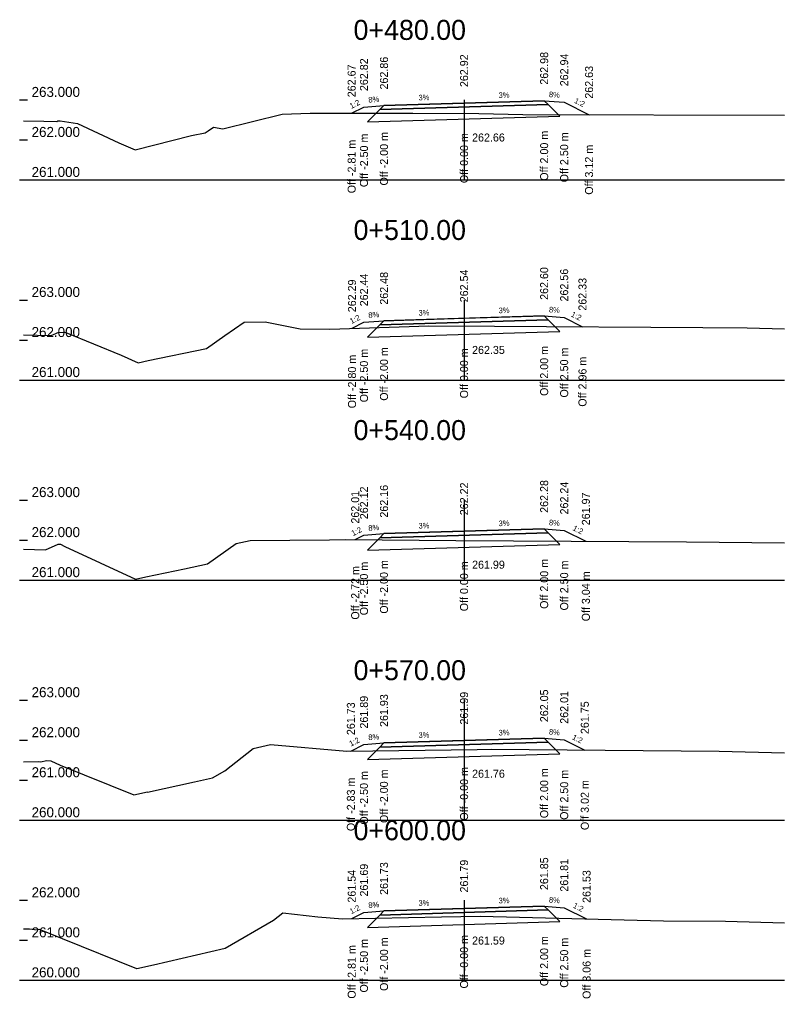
# Model space of a CAD drawing. Extents: x -550605 to -538780, y -1102367 to -1093705.
# Drawn here: x -541310.9 to -541291.8, y -1098198.01 to -1098173.55 of the extents above; entities that cross this region are included whole.
import ezdxf

# ---------------------------------------------------------------- set-up
doc = ezdxf.new("R2010")
doc.units = 0
for name, color, linetype in [('PŘ - offsety od osy', 7, 'Continuous'), ('PŘ - popis', 7, 'Continuous'), ('PŘ - příčné sklony', 7, 'Continuous'), ('PŘ - terén', 7, 'Continuous'), ('PŘ - vozovka', 7, 'Continuous'), ('PŘ - výšky offsetů', 7, 'Continuous')]:
    doc.layers.add(name, color=color, linetype=linetype)

msp = doc.modelspace()

# ---------------------------------------------------------------- linework, layer by layer
at = {"layer": 'PŘ - popis'}
for p, q in [((-541310.898, -1098175.553), (-541310.698, -1098175.553)), ((-541299.798, -1098175.553), (-541299.798, -1098177.553)), ((-541310.898, -1098176.553), (-541310.698, -1098176.553)), ((-541310.898, -1098177.553), (-541310.698, -1098177.553)), ((-541310.798, -1098177.553), (-541291.798, -1098177.553)), ((-541310.898, -1098180.553), (-541310.698, -1098180.553)), ((-541299.798, -1098180.553), (-541299.798, -1098182.553)), ((-541310.898, -1098181.553), (-541310.698, -1098181.553)), ((-541310.898, -1098182.553), (-541310.698, -1098182.553)), ((-541310.798, -1098182.553), (-541291.798, -1098182.553)), ((-541310.898, -1098185.553), (-541310.698, -1098185.553)), ((-541299.798, -1098185.553), (-541299.798, -1098187.553)), ((-541310.898, -1098186.553), (-541310.698, -1098186.553)), ((-541310.898, -1098187.553), (-541310.698, -1098187.553)), ((-541310.798, -1098187.553), (-541291.798, -1098187.553)), ((-541310.898, -1098190.553), (-541310.698, -1098190.553)), ((-541299.798, -1098190.553), (-541299.798, -1098193.553)), ((-541310.898, -1098191.553), (-541310.698, -1098191.553)), ((-541310.898, -1098192.553), (-541310.698, -1098192.553)), ((-541310.898, -1098193.553), (-541310.698, -1098193.553)), ((-541310.798, -1098193.553), (-541291.798, -1098193.553)), ((-541310.898, -1098195.553), (-541310.698, -1098195.553)), ((-541299.798, -1098195.553), (-541299.798, -1098197.553)), ((-541310.898, -1098196.553), (-541310.698, -1098196.553)), ((-541310.898, -1098197.553), (-541310.698, -1098197.553)), ((-541310.798, -1098197.553), (-541291.798, -1098197.553))]:
    msp.add_line(p, q, dxfattribs=at)
at = {"layer": 'PŘ - terén'}
for points in [[(-541310.798, -1098176.079), (-541310.293, -1098176.082), (-541309.97, -1098176.088), (-541309.94, -1098176.075), (-541309.882, -1098176.077), (-541309.449, -1098176.139), (-541309.449, -1098176.139), (-541308.422, -1098176.627), (-541308.011, -1098176.797), (-541306.603, -1098176.446), (-541306.261, -1098176.374), (-541306.189, -1098176.323), (-541306.058, -1098176.234), (-541305.822, -1098176.279), (-541304.343, -1098175.91), (-541303.641, -1098175.887), (-541301.08, -1098175.884), (-541299.431, -1098175.894), (-541298.331, -1098175.919), (-541291.798, -1098175.931)], [(-541310.798, -1098181.427), (-541310.112, -1098181.44), (-541309.919, -1098181.357), (-541309.746, -1098181.363), (-541309.746, -1098181.363), (-541308.362, -1098181.927), (-541307.939, -1098182.12), (-541307.939, -1098182.119), (-541307.939, -1098182.12), (-541307.684, -1098182.066), (-541306.233, -1098181.761), (-541305.776, -1098181.438), (-541305.286, -1098181.106), (-541304.766, -1098181.101), (-541303.889, -1098181.27), (-541303.889, -1098181.27), (-541303.889, -1098181.27), (-541303.152, -1098181.278), (-541300.68, -1098181.195), (-541300.68, -1098181.195), (-541300.68, -1098181.195), (-541299.037, -1098181.205), (-541293.833, -1098181.238), (-541292.725, -1098181.252), (-541291.798, -1098181.273)], [(-541310.798, -1098186.782), (-541310.254, -1098186.792), (-541309.931, -1098186.653), (-541309.882, -1098186.657), (-541309.88, -1098186.655), (-541309.77, -1098186.71), (-541308.002, -1098187.529), (-541307.746, -1098187.472), (-541307.745, -1098187.472), (-541306.783, -1098187.27), (-541306.205, -1098187.148), (-541305.486, -1098186.64), (-541305.14, -1098186.563), (-541303.161, -1098186.544), (-541302.762, -1098186.538), (-541300.006, -1098186.566), (-541294.243, -1098186.594), (-541291.798, -1098186.623)], [(-541310.798, -1098192.09), (-541310.425, -1098192.085), (-541310.376, -1098192.091), (-541310.215, -1098192.057), (-541310.116, -1098192.064), (-541310.115, -1098192.064), (-541309.884, -1098192.18), (-541308.047, -1098192.921), (-541307.706, -1098192.845), (-541307.703, -1098192.849), (-541306.533, -1098192.597), (-541306.08, -1098192.492), (-541305.775, -1098192.315), (-541305.063, -1098191.757), (-541304.635, -1098191.662), (-541302.726, -1098191.827), (-541299.47, -1098191.785), (-541299.123, -1098191.78), (-541299.123, -1098191.78), (-541293.43, -1098191.827), (-541291.798, -1098191.872)], [(-541310.798, -1098196.27), (-541310.653, -1098196.268), (-541310.46, -1098196.288), (-541310.411, -1098196.278), (-541310.411, -1098196.277), (-541310.41, -1098196.276), (-541309.837, -1098196.507), (-541307.975, -1098197.255), (-541307.974, -1098197.257), (-541307.557, -1098197.167), (-541305.763, -1098196.751), (-541304.556, -1098196.051), (-541304.322, -1098195.868), (-541303.45, -1098195.963), (-541302.834, -1098196.016), (-541302.833, -1098196.015), (-541302.832, -1098196.015), (-541300.363, -1098195.966), (-541299.393, -1098195.953), (-541294.818, -1098196.065), (-541293.269, -1098196.077), (-541291.798, -1098196.117)]]:
    msp.add_lwpolyline(points, dxfattribs=at)
at = {"layer": 'PŘ - vozovka'}
for points in [[(-541302.606, -1098175.886), (-541302.298, -1098175.732), (-541301.798, -1098175.692), (-541299.798, -1098175.632), (-541297.798, -1098175.572), (-541297.298, -1098175.612), (-541296.677, -1098175.922)], [(-541302.596, -1098181.259), (-541302.298, -1098181.11), (-541301.798, -1098181.07), (-541299.798, -1098181.01), (-541297.798, -1098180.95), (-541297.298, -1098180.99), (-541296.841, -1098181.219)], [(-541302.517, -1098186.54), (-541302.298, -1098186.431), (-541301.798, -1098186.391), (-541299.798, -1098186.331), (-541297.798, -1098186.271), (-541297.298, -1098186.311), (-541296.756, -1098186.582)], [(-541302.625, -1098191.825), (-541302.298, -1098191.662), (-541301.798, -1098191.622), (-541299.798, -1098191.562), (-541297.798, -1098191.502), (-541297.298, -1098191.542), (-541296.783, -1098191.799)], [(-541302.604, -1098196.011), (-541302.298, -1098195.858), (-541301.798, -1098195.818), (-541299.798, -1098195.758), (-541297.798, -1098195.698), (-541297.298, -1098195.738), (-541296.738, -1098196.018)]]:
    msp.add_lwpolyline(points, dxfattribs=at)
for points in [[(-541301.898, -1098175.795), (-541302.211, -1098176.104), (-541297.409, -1098175.96), (-541297.698, -1098175.669)], [(-541301.798, -1098175.692), (-541301.898, -1098175.795), (-541297.698, -1098175.669), (-541297.798, -1098175.572)], [(-541301.898, -1098181.173), (-541302.211, -1098181.483), (-541297.409, -1098181.339), (-541297.698, -1098181.047)], [(-541301.798, -1098181.07), (-541301.898, -1098181.173), (-541297.698, -1098181.047), (-541297.798, -1098180.95)], [(-541301.898, -1098186.494), (-541302.211, -1098186.803), (-541297.409, -1098186.659), (-541297.698, -1098186.368)], [(-541301.798, -1098186.391), (-541301.898, -1098186.494), (-541297.698, -1098186.368), (-541297.798, -1098186.271)], [(-541301.898, -1098191.725), (-541302.211, -1098192.034), (-541297.409, -1098191.89), (-541297.698, -1098191.599)], [(-541301.798, -1098191.622), (-541301.898, -1098191.725), (-541297.698, -1098191.599), (-541297.798, -1098191.502)], [(-541301.798, -1098195.818), (-541301.898, -1098195.921), (-541297.698, -1098195.795), (-541297.798, -1098195.698)], [(-541301.898, -1098195.921), (-541302.211, -1098196.23), (-541297.409, -1098196.086), (-541297.698, -1098195.795)]]:
    msp.add_lwpolyline(points, close=True, dxfattribs=at)

# ---------------------------------------------------------------- texts
at = {"layer": 'PŘ - offsety od osy'}
for s, p in [('Off -2.50 m', (-541302.198, -1098177.732)), ('Off -2.00 m', (-541301.698, -1098177.692)), ('Off 0.00 m', (-541299.698, -1098177.632)), ('Off 2.00 m', (-541297.698, -1098177.572)), ('Off 2.50 m', (-541297.198, -1098177.612)), ('Off -2.81 m', (-541302.506, -1098177.886)), ('Off 3.12 m', (-541296.577, -1098177.922)), ('Off -2.50 m', (-541302.198, -1098183.11)), ('Off -2.00 m', (-541301.698, -1098183.07)), ('Off 0.00 m', (-541299.698, -1098183.01)), ('Off 2.00 m', (-541297.698, -1098182.95)), ('Off 2.50 m', (-541297.198, -1098182.99)), ('Off -2.80 m', (-541302.496, -1098183.259)), ('Off 2.96 m', (-541296.741, -1098183.219)), ('Off -2.72 m', (-541302.417, -1098188.54)), ('Off -2.50 m', (-541302.198, -1098188.431)), ('Off -2.00 m', (-541301.698, -1098188.391)), ('Off 0.00 m', (-541299.698, -1098188.331)), ('Off 2.00 m', (-541297.698, -1098188.271)), ('Off 2.50 m', (-541297.198, -1098188.311)), ('Off 3.04 m', (-541296.656, -1098188.582)), ('Off -2.50 m', (-541302.198, -1098193.662)), ('Off -2.00 m', (-541301.698, -1098193.622)), ('Off -0.00 m', (-541299.698, -1098193.562)), ('Off 2.00 m', (-541297.698, -1098193.502)), ('Off 2.50 m', (-541297.198, -1098193.542)), ('Off -2.83 m', (-541302.525, -1098193.825)), ('Off 3.02 m', (-541296.683, -1098193.799)), ('Off -2.00 m', (-541301.698, -1098197.818)), ('Off -0.00 m', (-541299.698, -1098197.758)), ('Off 2.00 m', (-541297.698, -1098197.698)), ('Off 2.50 m', (-541297.198, -1098197.738)), ('Off -2.81 m', (-541302.504, -1098198.011)), ('Off -2.50 m', (-541302.198, -1098197.858)), ('Off 3.06 m', (-541296.638, -1098198.018))]:
    msp.add_text(s, height=0.2, rotation=90, dxfattribs=at).set_placement(p)
at = {"layer": 'PŘ - popis'}
for s, height, p in [('0+480.00', 0.5, (-541302.558, -1098174.053)), ('263.000', 0.25, (-541310.598, -1098175.478)), ('262.000', 0.25, (-541310.598, -1098176.478)), ('261.000', 0.25, (-541310.598, -1098177.478)), ('0+510.00', 0.5, (-541302.558, -1098179.053)), ('263.000', 0.25, (-541310.598, -1098180.478)), ('262.000', 0.25, (-541310.598, -1098181.478)), ('261.000', 0.25, (-541310.598, -1098182.478)), ('0+540.00', 0.5, (-541302.558, -1098184.053)), ('263.000', 0.25, (-541310.598, -1098185.478)), ('262.000', 0.25, (-541310.598, -1098186.478)), ('261.000', 0.25, (-541310.598, -1098187.478)), ('0+570.00', 0.5, (-541302.558, -1098190.053)), ('263.000', 0.25, (-541310.598, -1098190.478)), ('262.000', 0.25, (-541310.598, -1098191.478)), ('261.000', 0.25, (-541310.598, -1098192.478)), ('260.000', 0.25, (-541310.598, -1098193.478)), ('0+600.00', 0.5, (-541302.558, -1098194.053)), ('262.000', 0.25, (-541310.598, -1098195.478)), ('261.000', 0.25, (-541310.598, -1098196.478)), ('260.000', 0.25, (-541310.598, -1098197.478))]:
    msp.add_text(s, height=height, dxfattribs=at).set_placement(p)
at = {"layer": 'PŘ - příčné sklony'}
for s, rotation, p in [('8%', 4.5739, (-541302.183, -1098175.622)), ('3%', 1.7184, (-541300.933, -1098175.566)), ('3%', 1.7184, (-541298.933, -1098175.506)), ('8%', 355.4261, (-541297.683, -1098175.481)), ('1:2', 26.5651, (-541302.614, -1098175.778)), ('1:2', 333.4349, (-541297.059, -1098175.619)), ('8%', 4.5739, (-541302.183, -1098181.001)), ('3%', 1.7184, (-541300.933, -1098180.944)), ('3%', 1.7184, (-541298.933, -1098180.884)), ('8%', 355.4261, (-541297.683, -1098180.859)), ('1:2', 333.4349, (-541297.142, -1098180.956)), ('1:2', 26.5651, (-541302.609, -1098181.154)), ('1:2', 26.5651, (-541302.569, -1098186.455)), ('8%', 4.5739, (-541302.183, -1098186.322)), ('3%', 1.7184, (-541300.933, -1098186.265)), ('3%', 1.7184, (-541298.933, -1098186.205)), ('8%', 355.4261, (-541297.683, -1098186.18)), ('1:2', 333.4349, (-541297.099, -1098186.298)), ('3%', 1.7184, (-541300.933, -1098191.496)), ('3%', 1.7184, (-541298.933, -1098191.436)), ('8%', 355.4261, (-541297.683, -1098191.411)), ('1:2', 26.5651, (-541302.623, -1098191.713)), ('8%', 4.5739, (-541302.183, -1098191.553)), ('1:2', 333.4349, (-541297.113, -1098191.523)), ('3%', 1.7184, (-541298.933, -1098195.632)), ('8%', 355.4261, (-541297.683, -1098195.607)), ('1:2', 26.5651, (-541302.613, -1098195.903)), ('8%', 4.5739, (-541302.183, -1098195.748)), ('3%', 1.7184, (-541300.933, -1098195.692)), ('1:2', 333.4349, (-541297.09, -1098195.73))]:
    msp.add_text(s, height=0.14, rotation=rotation, dxfattribs=at).set_placement(p)
at = {"layer": 'PŘ - výšky offsetů'}
for s, p in [('262.86', (-541301.698, -1098175.292)), ('262.92', (-541299.698, -1098175.232)), ('262.98', (-541297.698, -1098175.172)), ('262.94', (-541297.198, -1098175.212)), ('262.67', (-541302.506, -1098175.486)), ('262.82', (-541302.198, -1098175.332)), ('262.63', (-541296.577, -1098175.522)), ('262.48', (-541301.698, -1098180.67)), ('262.54', (-541299.698, -1098180.61)), ('262.60', (-541297.698, -1098180.55)), ('262.56', (-541297.198, -1098180.59)), ('262.29', (-541302.496, -1098180.859)), ('262.44', (-541302.198, -1098180.71)), ('262.33', (-541296.741, -1098180.819)), ('262.12', (-541302.198, -1098186.031)), ('262.16', (-541301.698, -1098185.991)), ('262.22', (-541299.698, -1098185.931)), ('262.28', (-541297.698, -1098185.871)), ('262.24', (-541297.198, -1098185.911)), ('262.01', (-541302.417, -1098186.14)), ('261.97', (-541296.656, -1098186.182)), ('261.99', (-541299.698, -1098191.162)), ('262.05', (-541297.698, -1098191.102)), ('262.01', (-541297.198, -1098191.142)), ('261.73', (-541302.525, -1098191.425)), ('261.89', (-541302.198, -1098191.262)), ('261.93', (-541301.698, -1098191.222)), ('261.75', (-541296.683, -1098191.399)), ('261.79', (-541299.698, -1098195.358)), ('261.85', (-541297.698, -1098195.298)), ('261.81', (-541297.198, -1098195.338)), ('261.54', (-541302.504, -1098195.611)), ('261.69', (-541302.198, -1098195.458)), ('261.73', (-541301.698, -1098195.418)), ('261.53', (-541296.638, -1098195.618))]:
    msp.add_text(s, height=0.2, rotation=90, dxfattribs=at).set_placement(p)
for s, p in [('262.66', (-541299.598, -1098176.592)), ('262.35', (-541299.598, -1098181.9)), ('261.99', (-541299.598, -1098187.267)), ('261.76', (-541299.598, -1098192.49)), ('261.59', (-541299.598, -1098196.659))]:
    msp.add_text(s, height=0.2, dxfattribs=at).set_placement(p)

doc.saveas('drawing.dxf')
